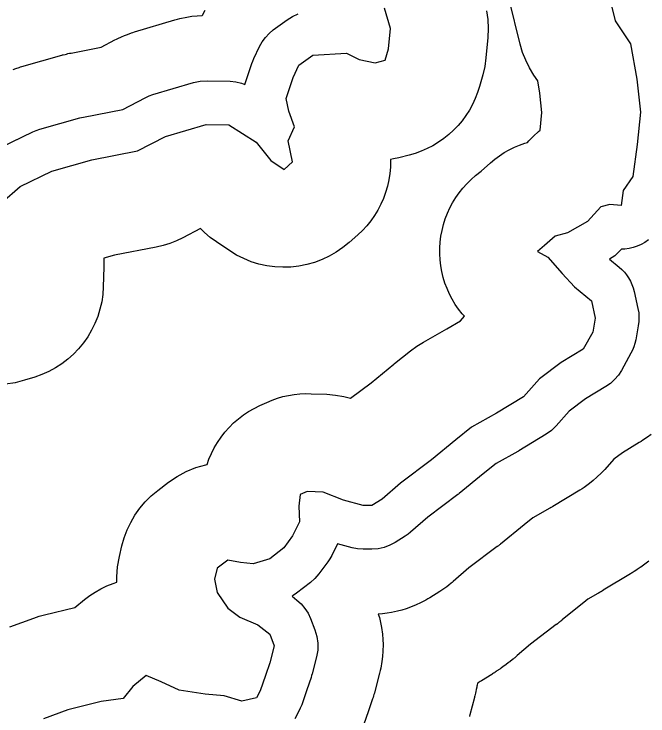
# Model space of a CAD drawing. Extents: x 1950930 to 2061844, y 904556 to 1017002.
# Drawn here: x 1970817 to 1971906, y 992175 to 993380 of the extents above; entities that cross this region are included whole.
import ezdxf

# ---------------------------------------------------------------- set-up
doc = ezdxf.new("R2010")
doc.units = 0
doc.layers.add('Exist Hydrographic Buffer Line', color=7, linetype='Continuous')
doc.layers.add('Exist Hydrographic Lake Shore', color=7, linetype='Continuous')

msp = doc.modelspace()

# ---------------------------------------------------------------- linework, layer by layer
at = {"layer": 'Exist Hydrographic Buffer Line'}
for points in [[(1970809.9, 992327.7), (1970851.3, 992343), (1970860.2, 992346), (1970869.3, 992348.5), (1970921.6, 992361.3), (1970938.2, 992374.7), (1970947.2, 992381.6), (1970956.7, 992387.7), (1970966.5, 992393.3), (1970976.7, 992398.1), (1970987.2, 992402.3), (1970993.9, 992404.5), (1970993.6, 992413.5), (1970994.9, 992431.1), (1970998.1, 992448.4), (1971002.4, 992466.9), (1971006.3, 992480.8), (1971011.4, 992494.3), (1971017.6, 992507.3), (1971024.9, 992519.7), (1971033.3, 992531.5), (1971042.6, 992542.5), (1971052.8, 992552.6), (1971063.9, 992561.9), (1971082.4, 992576), (1971097.1, 992586.1), (1971112.9, 992594.6), (1971129.4, 992601.3), (1971146.5, 992606.3), (1971148.9, 992606.7), (1971152, 992615.5), (1971156.2, 992625.5), (1971161.1, 992635.2), (1971166.6, 992644.5), (1971172.7, 992653.5), (1971179.3, 992662.1), (1971186.5, 992670.2), (1971194.2, 992677.9), (1971202.4, 992685), (1971211, 992691.6), (1971220, 992697.6), (1971229.4, 992703), (1971239.1, 992707.8), (1971251.1, 992713.3), (1971260.2, 992717.1), (1971269.4, 992720.4), (1971278.8, 992723.1), (1971288.4, 992725.2), (1971298.1, 992726.8), (1971307.8, 992727.9), (1971317.6, 992728.3), (1971327.4, 992728.2), (1971354.6, 992727.1), (1971369.1, 992725.9), (1971383.4, 992723.5), (1971395.2, 992720.4), (1971430.4, 992747), (1971469.4, 992778.8), (1971470, 992779.3), (1971470.6, 992779.8), (1971497.9, 992801.6), (1971508.8, 992809.7), (1971520.3, 992816.8), (1971560.6, 992839.5), (1971583.6, 992853.5), (1971590.5, 992861.1), (1971587, 992865.1), (1971580.7, 992873.1), (1971574.9, 992881.5), (1971569.7, 992890.2), (1971565, 992899.3), (1971560.8, 992908.6), (1971557.2, 992918.1), (1971554.2, 992927.9), (1971551.8, 992937.8), (1971550, 992947.8), (1971548.8, 992957.9), (1971548.2, 992968.1), (1971548.3, 992978.3), (1971548.9, 992988.5), (1971550.2, 992998.6), (1971552.1, 993008.6), (1971554.6, 993018.5), (1971557.7, 993028.3), (1971561.4, 993037.8), (1971565.6, 993047), (1971570.4, 993056), (1971575.8, 993064.7), (1971581.6, 993073.1), (1971588, 993081.1), (1971594.8, 993088.6), (1971602.1, 993095.8), (1971609.7, 993102.5), (1971619.3, 993110.3), (1971635.5, 993124.6), (1971643, 993130.8), (1971650.9, 993136.7), (1971659.1, 993142), (1971667.6, 993146.9), (1971676.3, 993151.2), (1971685.3, 993155), (1971694.5, 993158.4), (1971698.8, 993159.6), (1971701, 993162), (1971709.1, 993170.3), (1971717.8, 993178.1), (1971720.8, 993180.4), (1971723.8, 993210.6), (1971720.2, 993244.3), (1971716.6, 993265), (1971709.8, 993275.1), (1971702.3, 993287.5), (1971695.9, 993300.6), (1971690.6, 993314.1), (1971686.5, 993328.1), (1971667.5, 993405.3)], [(1970795.2, 993151.3), (1970849.7, 993177.5), (1970855.5, 993180), (1970861.5, 993182), (1970930.2, 993201.6), (1970933.3, 993202.4), (1970936.5, 993203.1), (1971004.2, 993216.3), (1971042.4, 993236.3), (1971049, 993239.3), (1971055.8, 993241.7), (1971125.5, 993262.4), (1971137.1, 993264.9), (1971149, 993265.5), (1971188.2, 993264.4), (1971198.2, 993263.5), (1971207.9, 993261.2), (1971213.6, 993259.1), (1971225.6, 993294.9), (1971227.1, 993299.2), (1971228.9, 993303.3), (1971238.7, 993324), (1971243.3, 993332.2), (1971248.8, 993339.8), (1971255.2, 993346.6), (1971262.4, 993352.6), (1971286.4, 993370), (1971295.5, 993375.7), (1971305.3, 993380)], [(1971628.6, 993385.6), (1971630.7, 993370.3), (1971631.4, 993354.9), (1971630.7, 993339.5), (1971627.4, 993304.6), (1971625.4, 993289.9), (1971622, 993275.4), (1971616.6, 993255.7), (1971613.3, 993245.2), (1971609.3, 993234.8), (1971604.6, 993224.8), (1971599.3, 993215.1), (1971593.3, 993205.7), (1971586.8, 993196.8), (1971579.6, 993188.3), (1971572, 993180.4), (1971563.8, 993172.9), (1971555.1, 993166), (1971546, 993159.7), (1971536.5, 993153.9), (1971526.7, 993148.9), (1971516.5, 993144.5), (1971506.1, 993140.7), (1971495.5, 993137.7), (1971478, 993133.3), (1971469, 993131.3), (1971463.5, 993130.4), (1971463.6, 993128.2), (1971463.4, 993117.1), (1971462.4, 993106.1), (1971460.7, 993095.2), (1971458.3, 993084.4), (1971455.2, 993073.8), (1971451.4, 993063.4), (1971447, 993053.3), (1971441.8, 993043.5), (1971436.1, 993034.1), (1971429.7, 993025), (1971422.8, 993016.4), (1971415.3, 993008.3), (1971407.3, 993000.7), (1971392.6, 992987.6), (1971381.9, 992978.9), (1971370.5, 992971), (1971358.5, 992964.2), (1971346.1, 992958.3), (1971333.1, 992953.5), (1971319.8, 992949.7), (1971306.3, 992947.1), (1971292.6, 992945.5), (1971278.8, 992945.2), (1971265, 992945.9), (1971251.3, 992947.8), (1971237.8, 992950.8), (1971224.6, 992954.8), (1971211.8, 992960), (1971199.5, 992966.2), (1971187.7, 992973.4), (1971164.8, 992988.6), (1971154.2, 992996.3), (1971144.2, 993004.8), (1971137.3, 993011.7), (1971107.1, 992995.9), (1971096.1, 992990.6), (1971084.8, 992986.2), (1971073.2, 992982.6), (1971061.3, 992979.8), (1970990, 992966), (1970971.3, 992960.6), (1970971.5, 992958), (1970971.6, 992945.3), (1970970.5, 992911.5), (1970969.6, 992898.5), (1970967.7, 992885.7), (1970964.8, 992873.1), (1970960.9, 992860.7), (1970956.1, 992848.6), (1970950.4, 992837), (1970943.8, 992825.8), (1970936.4, 992815.2), (1970928.1, 992805.2), (1970919.1, 992795.9), (1970909.4, 992787.2), (1970899.1, 992779.4), (1970888.2, 992772.3), (1970876.8, 992766.2), (1970865, 992760.9), (1970852.8, 992756.5), (1970835.3, 992751.1), (1970819.2, 992746.9), (1970802.8, 992744.4)], [(1970815.7, 993284.7), (1970820.2, 993286.3), (1970826.2, 993288.3), (1970828.5, 993289), (1970830.7, 993289.7), (1970899.4, 993309.3), (1970900.6, 993309.6), (1970901.7, 993309.9), (1970904.8, 993310.7), (1970907.2, 993311.3), (1970909.5, 993311.9), (1970912.7, 993312.6), (1970913.9, 993312.8), (1970915.1, 993313), (1970966.7, 993323.1), (1970990.5, 993335.5), (1970992.9, 993336.8), (1970995.3, 993337.9), (1971001.9, 993341), (1971006.9, 993343.1), (1971011.9, 993345), (1971018.8, 993347.4), (1971021.3, 993348.3), (1971023.9, 993349.1), (1971093.6, 993369.8), (1971097.9, 993371), (1971102.2, 993372), (1971113.8, 993374.5), (1971122.6, 993376), (1971131.4, 993376.8), (1971140.2, 993377.2), (1971140.7, 993378.2), (1971145.2, 993386.4)], [(1971906.4, 992992.1), (1971900.5, 992987.9), (1971894.2, 992984.2), (1971887.5, 992981.2), (1971880.6, 992978.9), (1971873.5, 992977.2), (1971866.3, 992976.3), (1971860.3, 992976), (1971857.6, 992973.2), (1971848.9, 992965), (1971839.8, 992958.9), (1971856.2, 992945.6), (1971860.9, 992941.4), (1971865.2, 992936.9), (1971869.1, 992932), (1971872.6, 992926.8), (1971875.7, 992921.4), (1971878.3, 992915.7), (1971880.4, 992909.8), (1971882, 992903.7), (1971888.5, 992874.3), (1971889.8, 992866.9), (1971890.3, 992859.5), (1971890.1, 992852), (1971889.1, 992844.6), (1971884.8, 992820.6), (1971883.4, 992814.6), (1971881.6, 992808.8), (1971879.3, 992803.1), (1971876.5, 992797.6), (1971860.2, 992768.2), (1971854.9, 992759.9), (1971848.5, 992752.5), (1971841.3, 992745.9), (1971833.2, 992740.3), (1971798.7, 992719.6), (1971770.7, 992698.1), (1971748.2, 992672.9), (1971740.1, 992665.1), (1971731, 992658.7), (1971684.2, 992630.3), (1971683.2, 992629.7), (1971682.2, 992629.2), (1971645, 992608.2), (1971622.8, 992590.4), (1971581.7, 992556.8), (1971580.6, 992555.9), (1971579.4, 992555), (1971528, 992516.2), (1971498.2, 992490.5), (1971493.8, 992486.9), (1971489, 992483.7), (1971471.6, 992472.8), (1971462.3, 992467.9), (1971452.5, 992464.3), (1971442.3, 992462.1), (1971431.8, 992461.4), (1971416.6, 992461.4), (1971407.1, 992462), (1971397.8, 992463.8), (1971372.6, 992470.3), (1971362.7, 992450.5), (1971359.6, 992444.9), (1971356, 992439.6), (1971340.8, 992418.9), (1971334, 992410.9), (1971326.2, 992404), (1971302.3, 992385.5), (1971296.8, 992381.6), (1971294.7, 992380.4), (1971302.9, 992373.9), (1971310.3, 992367.2), (1971316.7, 992359.6), (1971322.1, 992351.3), (1971326.3, 992342.2), (1971333.9, 992322.6), (1971337.3, 992311.4), (1971338.9, 992299.8), (1971338.7, 992288.1), (1971336.6, 992276.6), (1971329, 992247.2), (1971328.2, 992244.2), (1971327.2, 992241.2), (1971319.8, 992220), (1971311.2, 992194.3), (1971308.8, 992188.1), (1971305.9, 992182.1), (1971299.4, 992170.1)], [(1971911, 992658.2), (1971905.1, 992653.8), (1971897, 992648.2), (1971894, 992646.2), (1971890.9, 992644.3), (1971861.8, 992626.8), (1971847.2, 992615.6), (1971831.7, 992598.3), (1971828.9, 992595.3), (1971826, 992592.3), (1971817.9, 992584.6), (1971811.7, 992579), (1971805.1, 992573.9), (1971796, 992567.4), (1971792.5, 992565.1), (1971789, 992562.8), (1971742.2, 992534.5), (1971741.8, 992534.3), (1971741.4, 992534), (1971740.5, 992533.5), (1971739.7, 992533), (1971739, 992532.6), (1971738, 992532), (1971737.6, 992531.8), (1971737.3, 992531.6), (1971707.9, 992515.1), (1971693.2, 992503.3), (1971652.5, 992470), (1971652.1, 992469.7), (1971651.7, 992469.4), (1971650.6, 992468.5), (1971649.7, 992467.8), (1971648.9, 992467.2), (1971647.8, 992466.3), (1971647.4, 992466), (1971647, 992465.7), (1971598.4, 992429), (1971571.4, 992405.7), (1971569.8, 992404.3), (1971568.1, 992403), (1971563.6, 992399.4), (1971560.2, 992396.8), (1971556.7, 992394.3), (1971552, 992391.1), (1971550.2, 992389.9), (1971548.4, 992388.7), (1971531, 992377.8), (1971527.6, 992375.8), (1971524.2, 992373.9), (1971515, 992369), (1971507.9, 992365.6), (1971500.7, 992362.6), (1971490.8, 992359.1), (1971483.4, 992356.6), (1971475.8, 992354.7), (1971465.6, 992352.6), (1971457.9, 992351.2), (1971450.1, 992350.4), (1971442.7, 992349.9), (1971444.5, 992343.7), (1971446.7, 992335.3), (1971448.3, 992326.7), (1971449.9, 992315.1), (1971450.7, 992306.4), (1971450.9, 992297.7), (1971450.6, 992286), (1971450.1, 992277.2), (1971448.9, 992268.6), (1971446.9, 992257.1), (1971446.1, 992252.8), (1971445, 992248.5), (1971437.4, 992219.1), (1971437.1, 992218), (1971436.8, 992216.9), (1971436, 992213.9), (1971435.3, 992211.6), (1971434.6, 992209.4), (1971433.7, 992206.5), (1971433.3, 992205.4), (1971432.9, 992204.3), (1971425.7, 992183.8), (1971417.5, 992158.9)], [(1971907.5, 992440.8), (1971905, 992438.9), (1971902.5, 992437), (1971893.4, 992430.6), (1971892.1, 992429.7), (1971890.8, 992428.8), (1971887.4, 992426.4), (1971884.8, 992424.7), (1971882.2, 992423), (1971878.6, 992420.7), (1971877.3, 992419.9), (1971876, 992419.1), (1971829.1, 992390.7), (1971829, 992390.7), (1971828.9, 992390.6), (1971828.5, 992390.4), (1971828.2, 992390.2), (1971828, 992390), (1971827.6, 992389.8), (1971827.5, 992389.7), (1971827.3, 992389.7), (1971826.3, 992389.1), (1971826.1, 992388.9), (1971825.8, 992388.8), (1971825.1, 992388.3), (1971824.5, 992388), (1971824, 992387.7), (1971823.2, 992387.3), (1971823, 992387.1), (1971822.7, 992386.9), (1971821.7, 992386.4), (1971821.6, 992386.3), (1971821.4, 992386.2), (1971821.1, 992386), (1971820.8, 992385.9), (1971820.5, 992385.7), (1971820.1, 992385.5), (1971820, 992385.4), (1971819.9, 992385.3), (1971802.3, 992375.4), (1971798.8, 992372.6), (1971758.7, 992339.9), (1971758.6, 992339.8), (1971758.4, 992339.6), (1971758, 992339.3), (1971757.7, 992339.1), (1971757.4, 992338.8), (1971757, 992338.5), (1971756.8, 992338.4), (1971756.7, 992338.2), (1971755.6, 992337.4), (1971755.3, 992337.1), (1971755, 992336.9), (1971754.1, 992336.2), (1971753.5, 992335.7), (1971752.9, 992335.2), (1971752.1, 992334.6), (1971751.8, 992334.3), (1971751.4, 992334.1), (1971750.3, 992333.2), (1971750.2, 992333.1), (1971750, 992333), (1971749.6, 992332.7), (1971749.3, 992332.4), (1971749, 992332.2), (1971748.6, 992331.9), (1971748.4, 992331.8), (1971748.2, 992331.7), (1971704, 992298.2), (1971681.1, 992278.5), (1971680.5, 992278), (1971679.9, 992277.5), (1971678.3, 992276.1), (1971677, 992275), (1971675.8, 992274), (1971674.1, 992272.7), (1971673.5, 992272.2), (1971672.9, 992271.7), (1971668.4, 992268.1), (1971667.2, 992267.1), (1971665.9, 992266.1), (1971662.5, 992263.5), (1971659.9, 992261.6), (1971657.3, 992259.7), (1971653.8, 992257.2), (1971652.5, 992256.3), (1971651.2, 992255.4), (1971646.4, 992252.2), (1971645.8, 992251.7), (1971645.1, 992251.3), (1971643.3, 992250.1), (1971642, 992249.2), (1971640.6, 992248.3), (1971638.8, 992247.2), (1971638.2, 992246.7), (1971637.5, 992246.3), (1971620.1, 992235.4), (1971618.8, 992234.6), (1971617.5, 992233.9), (1971614.2, 992231.9), (1971612.9, 992231.1), (1971612.3, 992227.8), (1971612, 992226.1), (1971611.7, 992224.5), (1971610.9, 992220.2), (1971610.2, 992217), (1971609.5, 992213.8), (1971608.5, 992209.6), (1971608.1, 992208), (1971607.7, 992206.4), (1971600.1, 992177), (1971599.9, 992176.6), (1971599.8, 992176.1), (1971599.5, 992175), (1971599.3, 992174.2)]]:
    msp.add_lwpolyline(points, dxfattribs=at)
at = {"layer": 'Exist Hydrographic Lake Shore'}
for points in [[(1971830, 993447.8), (1971849.6, 993368.3), (1971875.8, 993329), (1971886.7, 993268), (1971892.7, 993211.3), (1971887.2, 993155.7), (1971879.6, 993101.1), (1971863.3, 993077.2), (1971860, 993051), (1971840.4, 993053.2), (1971825.1, 993048.8), (1971802.2, 993023.7), (1971767.4, 993004.1), (1971746.7, 992998.7), (1971728.2, 992982.3), (1971716.2, 992972.5), (1971733.6, 992962.7), (1971758.7, 992934.3), (1971779.4, 992911.4), (1971808.8, 992887.5), (1971815.3, 992858), (1971811, 992834), (1971794.6, 992804.6), (1971756.5, 992781.7), (1971719.4, 992753.4), (1971692.2, 992722.8), (1971645.4, 992694.5), (1971602.9, 992670.5), (1971575.6, 992648.7), (1971534.2, 992614.9), (1971480.8, 992574.5), (1971449.2, 992547.3), (1971431.8, 992536.4), (1971416.6, 992536.4), (1971382.8, 992545.1), (1971347.9, 992559.3), (1971320.7, 992560.4), (1971308.7, 992554.9), (1971306.5, 992535.3), (1971307.6, 992508), (1971295.6, 992484.1), (1971280.4, 992463.3)], [(1970796.1, 993056.4), (1970827.7, 993083.7), (1970882.2, 993109.9), (1970950.8, 993129.5), (1971029.2, 993144.8), (1971077.2, 993169.8), (1971146.9, 993190.5), (1971186.1, 993189.5), (1971233, 993160), (1971258, 993128.4), (1971280.9, 993113.1), (1971295.6, 993126.2), (1971288, 993162.2), (1971298.9, 993186.2), (1971289.1, 993213.4), (1971284.7, 993235.2), (1971296.7, 993271.2), (1971306.5, 993291.9), (1971330.5, 993309.4), (1971388.2, 993312.7), (1971410, 993301.8), (1971437.3, 993296.3), (1971454.7, 993300.7), (1971460.1, 993320.3), (1971463.4, 993355.2), (1971453.6, 993390.1)], [(1971280.4, 992463.3), (1971256.4, 992444.8), (1971228.1, 992436.1), (1971206.3, 992438.3), (1971184.5, 992442.6), (1971166, 992428.5), (1971161.6, 992409.9), (1971166, 992387), (1971184.5, 992359.8), (1971205.2, 992344.5), (1971235.7, 992331.4), (1971256.4, 992315.1), (1971264, 992295.4), (1971256.4, 992266), (1971248.8, 992244.2), (1971240.1, 992218), (1971233.5, 992206), (1971208.5, 992200.6), (1971178, 992209.3), (1971145.3, 992212.6), (1971100.6, 992219.1), (1971070.1, 992233.3), (1971043.9, 992244.2), (1971021.1, 992225.7), (1971004.7, 992204.9), (1970967.1, 992199.5), (1970909.4, 992185.3), (1970868, 992170.1)]]:
    msp.add_lwpolyline(points, dxfattribs=at)

doc.saveas('drawing.dxf')
